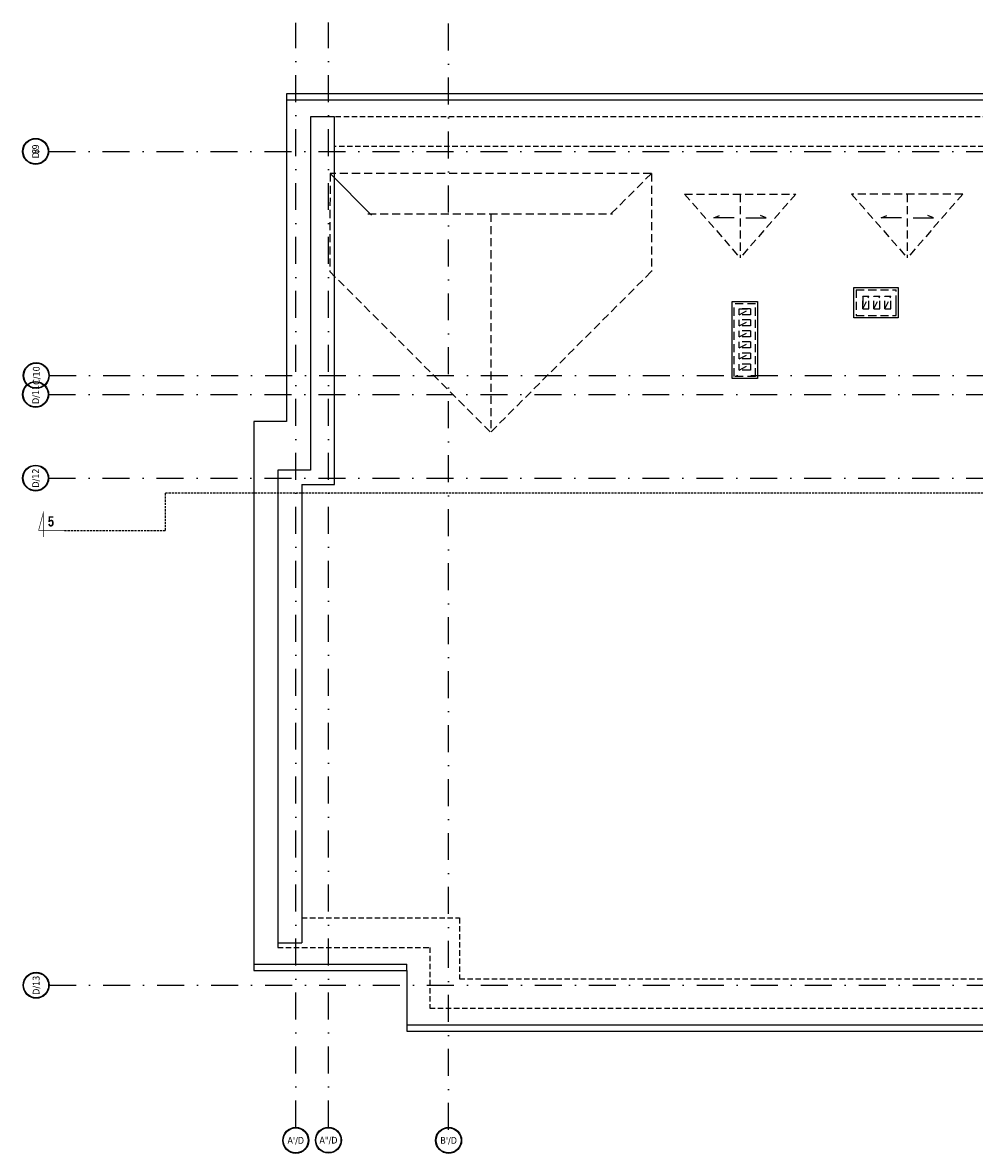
# Model space of a CAD drawing. Header units: millimetres. Extents: x 28600 to 181045, y -399112 to -163690.
# Tile 448 of 482: x 84623 to 86864, y -199861 to -197197. Entities that reach past the tile are written whole.
import ezdxf
from ezdxf.enums import TextEntityAlignment as Align

# ---------------------------------------------------------------- set-up
doc = ezdxf.new("R2010")
doc.units = ezdxf.units.MM
for name, pattern in [('CARKOVANA', [7.5, 5, -2.5]), ('DASHDOT', [25.4, 12.7, -6.35, 0, -6.35]), ('HIDDEN', [9.525, 6.35, -3.175])]:
    doc.linetypes.add(name, pattern=pattern)
doc.layers.get('0').update_dxf_attribs({"color": 8})
for name, color, linetype in [('!! 0_ Istn-sciany', 8, 'Continuous'), ('!! 0_ Istn-widok', 8, 'Continuous'), ('!! 0_ Opis', 8, 'Continuous'), ('!! 0_Istn-cienka', 8, 'Continuous'), ('!! 1_Wyburzenia', 8, 'CARKOVANA'), ('0-osie-liniA', 8, 'DASHDOT'), ('0-osie-tx', 8, 'Continuous')]:
    doc.layers.add(name, color=color, linetype=linetype)
doc.styles.add('STYLE7', font='ARIALNB.TTF')
doc.styles.add('TAHOMA', font='tahoma.ttf')

# ---------------------------------------------------------------- blocks, each defined once
blk = doc.blocks.new('*U27')
h = blk.add_hatch(color=256)
edge = h.paths.add_edge_path()
edge.add_arc((0, 0), 30.6, 0, 360)
edge = h.paths.add_edge_path(flags=17)
edge.add_arc((0, 0), 29.4, 0, 360)
for radius in [30.6, 29.4]:
    blk.add_circle((0, 0), radius)
at = {"style": 'TAHOMA', "flags": 8}
blk.add_attdef('ANSICHTSNUMMER', text='', height=16, dxfattribs=at).set_placement((0, 0), align=Align.MIDDLE_CENTER)

msp = doc.modelspace()

# ---------------------------------------------------------------- linework, layer by layer
at = {"layer": '!! 0_ Istn-sciany'}
for points in [[(85300.25413, -197419.26521), (85300.25413, -198251.5883), (85223.25413, -198251.5883), (85223.25413, -199364.5883), (85280.25413, -199364.5883)], [(85280.25413, -198285.5883), (85357.25413, -198285.5883), (85357.25413, -197419.26521)], [(85357.25413, -197419.26521), (85300.25413, -197419.26521)], [(85280.25413, -198285.5883), (85280.25413, -199364.5883)]]:
    msp.add_lwpolyline(points, dxfattribs=at)
at = {"layer": '!! 0_ Istn-widok', "linetype": 'HIDDEN', "ltscale": 3}
for p, q in [((86103.0767, -197552.86712), (85346.49058, -197552.86712)), ((86180.98174, -197601.25104), (86311.98174, -197751.25104)), ((86311.98174, -197601.25104), (86311.98174, -197751.25104)), ((86442.98174, -197601.25104), (86311.98174, -197751.25104)), ((86574.79181, -197601.25104), (86705.79181, -197751.25104)), ((86705.79181, -197601.25104), (86705.79181, -197751.25104)), ((86836.79181, -197601.25104), (86705.79181, -197751.25104))]:
    msp.add_line(p, q, dxfattribs=at)
at = {"layer": '!! 0_ Istn-widok'}
for points in [[(87930.25413, -197365.26521), (85244.25413, -197365.26521), (85244.25413, -198136.49202), (85167.25413, -198136.49202), (85167.25413, -199429.91335), (85527.25413, -199429.91335), (85527.25413, -199572.91337), (88051.75413, -199572.91239)], [(87930.25413, -197380.26521), (85244.25413, -197380.26521)], [(85346.49058, -197552.86712), (85444.28364, -197650.66018)], [(85167.25413, -199414.91335), (85527.25413, -199414.91335)], [(85527.25413, -199429.91335), (85527.25413, -199414.91335)], [(85527.25413, -199557.91337), (88051.75413, -199557.91239)]]:
    msp.add_lwpolyline(points, dxfattribs=at)
at = {"layer": '!! 0_ Istn-widok', "linetype": 'HIDDEN', "ltscale": 3}
for points in [[(85346.49058, -197552.86712), (85346.28364, -197783.86712)], [(86103.0767, -197552.86712), (86008.0767, -197647.86712)], [(86103.0767, -197552.86712), (86103.0767, -197783.66018)], [(86180.98174, -197601.25104), (86442.98174, -197601.25104)], [(86836.79181, -197601.25104), (86574.79181, -197601.25104)], [(85435.78364, -197647.86712), (86011.78364, -197647.86712)], [(85724.78364, -197647.86712), (85724.78364, -198161.95325)], [(85346.28364, -197783.86712), (85724.5767, -198162.16018)], [(86102.86977, -197783.86712), (85724.5767, -198162.16018)], [(86585.25413, -197826.54847), (86679.25413, -197826.54847)], [(86585.25413, -197826.54847), (86585.25413, -197887.54847), (86679.25413, -197887.54847)], [(86615.25413, -197842.54847), (86601.25413, -197842.54847), (86601.25413, -197871.54847), (86615.25413, -197871.54847)], [(86601.25413, -197871.54847), (86601.25413, -197842.54847)], [(86601.25413, -197871.54847), (86615.25413, -197842.54847)], [(86615.25413, -197871.54847), (86615.25413, -197842.54847)], [(86641.25413, -197842.54847), (86627.25413, -197842.54847)], [(86627.25413, -197871.54847), (86627.25413, -197842.54847)], [(86627.25413, -197871.54847), (86641.25413, -197842.54847)], [(86641.25413, -197871.54847), (86641.25413, -197842.54847)], [(86667.25413, -197842.54847), (86653.25413, -197842.54847)], [(86653.25413, -197871.54847), (86653.25413, -197842.54847)], [(86653.25413, -197871.54847), (86667.25413, -197842.54847)], [(86667.25413, -197871.54847), (86667.25413, -197842.54847)], [(86679.25413, -197887.54847), (86679.25413, -197826.54847)], [(86679.25413, -197871.54847), (86679.25413, -197842.54847)], [(86298.25413, -198030.54847), (86298.25413, -197859.54847)], [(86348.25413, -197859.54847), (86298.25413, -197859.54847)], [(86310.25413, -197885.54847), (86310.25413, -197871.54847), (86336.25413, -197871.54847), (86336.25413, -197885.54847)], [(86336.25413, -197871.54847), (86310.25413, -197871.54847)], [(86310.25413, -197885.54847), (86336.25413, -197871.54847)], [(86348.25413, -198030.54847), (86348.25413, -197859.54847)], [(86627.25413, -197871.54847), (86641.25413, -197871.54847)], [(86653.25413, -197871.54847), (86667.25413, -197871.54847)], [(86336.25413, -197885.54847), (86310.25413, -197885.54847)], [(86310.25413, -197911.54847), (86310.25413, -197897.54847)], [(86336.25413, -197897.54847), (86310.25413, -197897.54847)], [(86310.25413, -197911.54847), (86336.25413, -197897.54847)], [(86336.25413, -197897.54847), (86336.25413, -197911.54847)], [(86336.25413, -197911.54847), (86310.25413, -197911.54847)], [(86310.25413, -197937.54847), (86310.25413, -197923.54847)], [(86336.25413, -197923.54847), (86310.25413, -197923.54847)], [(86310.25413, -197937.54847), (86336.25413, -197923.54847)], [(86336.25413, -197923.54847), (86336.25413, -197937.54847)], [(86336.25413, -197937.54847), (86310.25413, -197937.54847)], [(86310.25413, -197963.54847), (86310.25413, -197949.54847)], [(86336.25413, -197949.54847), (86310.25413, -197949.54847)], [(86310.25413, -197963.54847), (86336.25413, -197949.54847)], [(86336.25413, -197949.54847), (86336.25413, -197963.54847)], [(86336.25413, -197963.54847), (86310.25413, -197963.54847)], [(86310.25413, -197989.54847), (86310.25413, -197975.54847)], [(86336.25413, -197975.54847), (86310.25413, -197975.54847)], [(86310.25413, -197989.54847), (86336.25413, -197975.54847)], [(86336.25413, -197975.54847), (86336.25413, -197989.54847)], [(86336.25413, -197989.54847), (86310.25413, -197989.54847)], [(86336.25413, -198001.54847), (86336.25413, -198015.54847), (86310.25413, -198015.54847), (86310.25413, -198001.54847)], [(86336.25413, -198001.54847), (86310.25413, -198001.54847)], [(86310.25413, -198015.54847), (86336.25413, -198001.54847)], [(86348.25413, -198030.54847), (86298.25413, -198030.54847)], [(86336.25413, -198015.54847), (86310.25413, -198015.54847)]]:
    msp.add_lwpolyline(points, dxfattribs=at)
at = {"layer": '!! 0_ Istn-widok'}
for points in [[(86580.25413, -197821.54847), (86684.25413, -197821.54847), (86684.25413, -197892.54847), (86580.25413, -197892.54847)], [(86293.25413, -197854.54847), (86353.25413, -197854.54847), (86353.25413, -198035.54847), (86293.25413, -198035.54847)]]:
    msp.add_lwpolyline(points, close=True, dxfattribs=at)
at = {"layer": '!! 0_ Opis'}
for points in [[(86298.25088, -197656.89552), (86250.4786, -197656.89552), (86263.84492, -197651.45334)], [(86325.7126, -197656.89552), (86373.48488, -197656.89552), (86360.11856, -197651.45334)], [(86692.06095, -197656.89552), (86644.28868, -197656.89552), (86657.65499, -197651.45334)], [(86719.52267, -197656.89552), (86767.29495, -197656.89552), (86753.92863, -197651.45334)]]:
    msp.add_lwpolyline(points, dxfattribs=at)
at = {"layer": '!! 0_ Opis', "const_width": 1.44}
msp.add_lwpolyline([(84721.06152, -198393.40461), (84660.23592, -198393.40461), (84671.50711, -198351.33997), (84671.50711, -198408.61101)], dxfattribs=at)
msp.add_lwpolyline([(84721.06152, -198393.40461), (84660.23592, -198393.40461), (84671.50711, -198351.33997), (84671.50711, -198408.61101)], dxfattribs=at)
at = {"layer": '!! 0_Istn-cienka', "linetype": 'HIDDEN', "ltscale": 2}
for points in [[(88020.25413, -197419.26521), (85357.25413, -197419.26521)], [(88009.25413, -197489.0883), (85357.25413, -197489.0883)], [(85280.25413, -199306.09026), (85651.07723, -199306.09026), (85651.07723, -199449.09023), (88069.75777, -199449.08929)], [(85223.25413, -199364.5883), (85223.25413, -199375.91335)], [(85223.25413, -199375.91335), (85581.25413, -199375.91335), (85581.25413, -199518.91335), (88051.75413, -199518.91239)]]:
    msp.add_lwpolyline(points, dxfattribs=at)
at = {"layer": '!! 1_Wyburzenia'}
msp.add_lwpolyline([(84721.06152, -198393.40461), (84958.93273, -198393.40461), (84958.93273, -198305.10321), (90995.4755, -198305.10321)], dxfattribs=at)
at = {"layer": '0-osie-liniA', "ltscale": 5}
for points in [[(85265.75413, -199799.35902), (85265.75413, -197197.87143)], [(85342.75413, -199799.35902), (85342.75413, -197197.37143)], [(85625.75413, -199805.04963), (85625.75413, -197197.87143)], [(84683.84839, -197500.62813), (89870.15254, -197500.62813)], [(84685.04839, -198028.62813), (89870.15254, -198028.62813)], [(84683.84839, -198073.12813), (88248.07515, -198073.12813)], [(84683.84839, -198270.12813), (88513.22219, -198270.12813)], [(84685.04839, -199464.62813), (88551.06756, -199464.62813)]]:
    msp.add_lwpolyline(points, dxfattribs=at)

# ---------------------------------------------------------------- block references
at = {"layer": '0-osie-tx'}
ref = msp.add_blockref('*U27', (84653.24839, -197500.62813), dxfattribs=dict(at, rotation=270))
ref.add_attrib('ANSICHTSNUMMER', '8', dxfattribs={"layer": '0', "height": 16, "rotation": 90, "style": 'TAHOMA', "flags": 8}).set_placement((84653.24839, -197500.62813), align=Align.MIDDLE_CENTER)
ref = msp.add_blockref('*U27', (84653.24839, -197500.62813), dxfattribs=dict(at, rotation=270))
ref.add_attrib('ANSICHTSNUMMER', 'D/9', dxfattribs={"layer": '0', "height": 16, "rotation": 90, "style": 'TAHOMA', "flags": 8}).set_placement((84653.24839, -197500.62813), align=Align.MIDDLE_CENTER)
ref = msp.add_blockref('*U27', (84654.75886, -198028.62813), dxfattribs=dict(at, rotation=270))
ref.add_attrib('ANSICHTSNUMMER', 'C/10', dxfattribs={"layer": '0', "height": 16, "rotation": 90, "style": 'TAHOMA', "flags": 8}).set_placement((84654.75886, -198028.62813), align=Align.MIDDLE_CENTER)
ref = msp.add_blockref('*U27', (84653.24839, -198073.12813), dxfattribs=dict(at, rotation=270))
ref.add_attrib('ANSICHTSNUMMER', 'D/11', dxfattribs={"layer": '0', "height": 16, "rotation": 90, "style": 'TAHOMA', "flags": 8}).set_placement((84653.24839, -198073.12813), align=Align.MIDDLE_CENTER)
ref = msp.add_blockref('*U27', (84653.24839, -198270.12813), dxfattribs=dict(at, rotation=270))
ref.add_attrib('ANSICHTSNUMMER', 'D/12', dxfattribs={"layer": '0', "height": 16, "rotation": 90, "style": 'TAHOMA', "flags": 8}).set_placement((84653.24839, -198270.12813), align=Align.MIDDLE_CENTER)
ref = msp.add_blockref('*U27', (84654.44839, -199464.62813), dxfattribs=dict(at, rotation=270))
ref.add_attrib('ANSICHTSNUMMER', 'D/13', dxfattribs={"layer": '0', "height": 16, "rotation": 90, "style": 'TAHOMA', "flags": 8}).set_placement((84654.44839, -199464.62813), align=Align.MIDDLE_CENTER)
ref = msp.add_blockref('*U27', (85265.75413, -199829.95902), dxfattribs=dict(at, rotation=180))
ref.add_attrib('ANSICHTSNUMMER', "A'/D", dxfattribs={"layer": '0', "height": 16, "style": 'TAHOMA', "flags": 8}).set_placement((85265.75413, -199829.95902), align=Align.MIDDLE_CENTER)
ref = msp.add_blockref('*U27', (85342.75413, -199829.45902), dxfattribs=dict(at, rotation=180))
ref.add_attrib('ANSICHTSNUMMER', 'A"/D', dxfattribs={"layer": '0', "height": 16, "style": 'TAHOMA', "flags": 8}).set_placement((85342.75413, -199829.45902), align=Align.MIDDLE_CENTER)
ref = msp.add_blockref('*U27', (85625.75413, -199829.95902), dxfattribs=dict(at, rotation=180))
ref.add_attrib('ANSICHTSNUMMER', "B'/D", dxfattribs={"layer": '0', "height": 16, "style": 'TAHOMA', "flags": 8}).set_placement((85625.75413, -199829.95902), align=Align.MIDDLE_CENTER)

# ---------------------------------------------------------------- texts
at = {"layer": '!! 0_ Opis', "style": 'STYLE7', "text_generation_flag": 6, "width": 0.95}
msp.add_text('5', height=24, rotation=180.00000016, dxfattribs=at).set_placement((84682.08078, -198384.02074))

doc.saveas('drawing.dxf')
